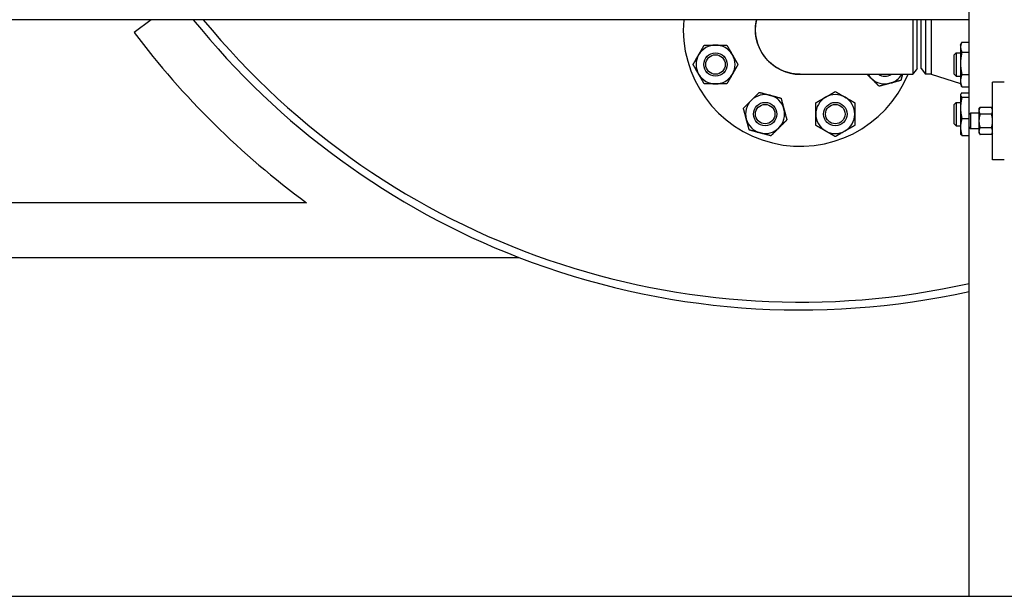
# Model space of a CAD drawing. Header units: inches. Extents: x 24 to 1128, y -69 to 748.
# Tile 536 of 656: x 949 to 981, y 275 to 294. Entities that reach past the tile are written whole.
import ezdxf

# ---------------------------------------------------------------- set-up
doc = ezdxf.new("R2010")
doc.units = ezdxf.units.IN
doc.header["$LTSCALE"] = 32
doc.header["$MEASUREMENT"] = 0
doc.layers.add('Visible (ANSI)', color=7, linetype='Continuous', lineweight=30)

msp = doc.modelspace()

# ---------------------------------------------------------------- linework, layer by layer
at = {"layer": 'Visible (ANSI)'}
for p, q in [((979.45453, 293.85867), (979.45453, 294.23367)), ((979.45453, 293.85867), (902.45453, 293.85867)), ((953.21652, 293.85867), (952.67103, 293.44762)), ((977.78453, 292.29371), (977.78453, 293.85867)), ((977.90953, 292.29367), (977.90953, 293.85867)), ((978.05341, 293.85867), (978.05341, 292.10617)), ((978.2362, 293.85867), (978.2362, 292.10617)), ((979.45453, 290.81148), (979.45453, 293.85867)), ((979.17553, 293.04608), (979.20975, 293.11947)), ((979.17553, 293.04608), (979.17553, 292.9804)), ((979.22062, 293.14142), (979.45453, 293.14142)), ((978.97453, 292.73358), (979.03703, 292.79608)), ((978.97453, 292.10858), (978.97453, 292.73358)), ((979.03703, 292.79608), (979.03703, 292.04608)), ((979.03703, 292.79608), (979.17553, 292.79608)), ((979.17553, 292.9804), (979.17553, 292.45921)), ((979.22062, 292.81938), (979.45453, 292.81938)), ((979.17553, 292.45921), (979.17553, 291.89989)), ((974.03724, 292.10617), (977.64214, 292.10617)), ((977.90953, 292.29367), (978.05341, 292.10617)), ((978.2362, 292.10617), (978.05341, 292.10617)), ((978.2362, 292.10617), (979.17553, 291.80865)), ((978.97453, 292.10858), (979.03703, 292.04608)), ((979.22062, 292.09904), (979.45453, 292.09904)), ((979.03703, 292.04608), (979.17553, 292.04608)), ((979.17553, 291.89989), (979.17553, 291.79608)), ((979.17553, 291.79608), (979.20975, 291.72269)), ((980.57953, 291.85867), (980.20453, 291.85867)), ((980.20453, 289.35867), (980.20453, 291.85867)), ((979.17553, 291.45496), (979.18151, 291.46777)), ((979.22062, 291.70074), (979.45453, 291.70074)), ((979.22062, 291.51437), (979.45453, 291.51437)), ((978.97453, 291.14246), (979.03703, 291.20496)), ((979.03703, 291.20496), (979.03703, 290.45496)), ((979.03703, 291.20496), (979.17553, 291.20496)), ((979.17553, 291.45496), (979.17553, 291.44241)), ((979.17553, 291.44241), (979.17553, 291.02826)), ((979.22062, 291.37046), (979.45453, 291.37046)), ((978.97453, 290.51746), (978.97453, 291.14246)), ((979.17553, 291.02826), (979.17553, 290.41581)), ((979.45453, 290.81148), (979.5003, 290.85867)), ((979.5003, 290.85867), (979.5003, 290.35867)), ((979.76653, 290.85867), (979.5003, 290.85867)), ((979.76653, 290.98367), (979.80003, 291.04168)), ((979.76653, 290.98367), (979.76653, 290.93343)), ((979.76653, 290.93343), (979.76653, 290.60867)), ((980.17104, 291.04168), (979.80003, 291.04168)), ((980.20453, 290.98367), (980.17104, 291.04168)), ((978.97453, 290.51746), (979.03703, 290.45496)), ((979.22062, 290.68605), (979.45453, 290.68605)), ((979.45453, 290.40586), (979.45453, 290.81148)), ((979.76653, 290.60867), (979.76653, 290.28391)), ((980.17104, 290.82518), (979.80003, 290.82518)), ((979.03703, 290.45496), (979.17553, 290.45496)), ((979.17553, 290.41581), (979.17553, 290.20496)), ((979.17553, 290.20496), (979.18151, 290.19215)), ((979.45453, 290.40586), (979.5003, 290.35867)), ((979.45453, 275.35867), (979.45453, 290.40586)), ((979.76653, 290.35867), (979.5003, 290.35867)), ((979.76653, 290.28391), (979.76653, 290.23367)), ((979.76653, 290.23367), (979.80003, 290.17566)), ((980.17104, 290.39216), (979.80003, 290.39216)), ((980.20453, 290.23367), (980.17104, 290.17566)), ((979.22062, 290.14556), (979.45453, 290.14556)), ((980.17104, 290.17566), (979.80003, 290.17566)), ((980.57953, 289.35867), (980.20453, 289.35867)), ((958.20352, 287.98367), (936.15953, 287.98367)), ((936.15953, 286.23367), (965.00528, 286.23367)), ((902.45453, 275.35867), (983.4242, 275.35867))]:
    msp.add_line(p, q, dxfattribs=at)
for centre, radius in [((971.31833, 292.42108), 0.37513), ((971.31833, 292.42108), 0.375), ((971.31833, 292.42108), 0.3125), ((972.90944, 290.82996), 0.37513), ((972.90944, 290.82996), 0.375), ((975.15962, 290.82996), 0.37513), ((975.15962, 290.82996), 0.375), ((972.90944, 290.82996), 0.3125), ((975.15962, 290.82996), 0.3125)]:
    msp.add_circle(centre, radius, dxfattribs=at)
for centre, radius, start, end in [((974.03453, 309.54617), 25, 218.865917, 248.827934), ((974.03453, 309.54617), 24.75, 219.333883, 282.649712), ((974.03453, 293.54617), 3.75, 175.219808, 337.418327), ((974.03453, 293.54617), 1.44, 167.466295, 270.05378), ((974.03453, 309.54617), 26.75, 217, 233.714179), ((971.31833, 292.42108), 0.625, 90, 150), ((971.31833, 292.42108), 0.625, 30, 90), ((971.31833, 292.42108), 0.625, 150, 210), ((971.31833, 292.42108), 0.625, 330, 30), ((971.31833, 292.42108), 0.625, 210, 270), ((971.31833, 292.42108), 0.625, 270, 330), ((976.75074, 292.42108), 0.625, 210.255516, 225), ((976.75074, 292.42108), 0.37513, 237.085092, 302.914908), ((976.75074, 292.42108), 0.375, 237.114984, 302.885016), ((976.75074, 292.42108), 0.625, 285, 329.744484), ((976.75074, 292.42108), 0.625, 225, 285), ((972.90944, 290.82996), 0.625, 135, 195), ((972.90944, 290.82996), 0.625, 75, 135), ((972.90944, 290.82996), 0.625, 15, 75), ((975.15962, 290.82996), 0.625, 120, 180), ((975.15962, 290.82996), 0.625, 60, 120), ((975.15962, 290.82996), 0.625, 0, 60), ((972.90944, 290.82996), 0.625, 315, 15), ((975.15962, 290.82996), 0.625, 180, 240), ((975.15962, 290.82996), 0.625, 300, 0), ((972.90944, 290.82996), 0.625, 195, 255), ((972.90944, 290.82996), 0.625, 255, 315), ((975.15962, 290.82996), 0.625, 240, 300), ((974.03453, 309.54617), 25, 248.827934, 282.521151), ((974.03453, 309.54617), 25, 248.827934, 282.521151)]:
    msp.add_arc(centre, radius, start, end, dxfattribs=at)
for points, knots in [([(974.03723, 292.10622), (974.00179, 292.10619), (973.96634, 292.10748), (973.71422, 292.1261), (973.50135, 292.19194), (973.12553, 292.41014), (972.96285, 292.56241), (972.72142, 292.92133), (972.64208, 293.12722), (972.58642, 293.51235), (972.59325, 293.68892), (972.63088, 293.85866)], [-1.57267427, -1.57267427, -1.57267427, -1.57267427, -1.49882494, -1.49882494, -1.04590561, -1.04590561, -0.59274122, -0.59274122, -0.1436733, -0.1436733, 0.21905113, 0.21905113, 0.21905113, 0.21905113]), ([(977.64216, 293.85866), (977.64216, 293.68892), (977.64216, 293.51235), (977.64216, 293.12722), (977.64216, 292.92133), (977.64215, 292.56241), (977.64215, 292.41014), (977.64215, 292.19194), (977.64215, 292.1261), (977.64214, 292.10748), (977.64214, 292.10619), (977.64214, 292.10622)], [-0.21905113, -0.21905113, -0.21905113, -0.21905113, 0.1436733, 0.1436733, 0.59274122, 0.59274122, 1.04590561, 1.04590561, 1.49882494, 1.49882494, 1.57267431, 1.57267431, 1.57267431, 1.57267431])]:
    msp.add_open_spline(points, degree=3, knots=knots, dxfattribs=at)
for points, weights in [([(970.77706, 292.73358), (970.8608, 292.87861), (970.95748, 293.04608)], [1, 1.0379548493, 1]), ([(970.95748, 293.04608), (971.15086, 293.04608), (971.31833, 293.04608)], [1, 1.0379548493, 1]), ([(971.31833, 293.04608), (971.4858, 293.04608), (971.67917, 293.04608)], [1, 1.0379548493, 1]), ([(971.67917, 293.04608), (971.77586, 292.87861), (971.85959, 292.73358)], [1, 1.0379548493, 1]), ([(979.22062, 293.14142), (979.17553, 293.05513), (979.17553, 292.9804)], [1, 1.0379548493, 1]), ([(970.59664, 292.42108), (970.69333, 292.58855), (970.77706, 292.73358)], [1, 1.0379548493, 1]), ([(971.85959, 292.73358), (971.94333, 292.58855), (972.04001, 292.42108)], [1, 1.0379548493, 1]), ([(979.17553, 292.9804), (979.17553, 292.90567), (979.22062, 292.81938)], [1, 1.0379548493, 1]), ([(979.22062, 292.81938), (979.17553, 292.62637), (979.17553, 292.45921)], [1, 1.0379548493, 1]), ([(970.77706, 292.10858), (970.69333, 292.25361), (970.59664, 292.42108)], [1, 1.0379548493, 1]), ([(972.04001, 292.42108), (971.94333, 292.25361), (971.85959, 292.10858)], [1, 1.0379548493, 1]), ([(979.17553, 292.45921), (979.17553, 292.29205), (979.22062, 292.09904)], [1, 1.0379548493, 1]), ([(970.95748, 291.79608), (970.8608, 291.96355), (970.77706, 292.10858)], [1, 1.0379548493, 1]), ([(971.85959, 292.10858), (971.77586, 291.96355), (971.67917, 291.79608)], [1, 1.0379548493, 1]), ([(976.3088, 291.97914), (976.24654, 292.04139), (976.18177, 292.10617)], [1, 1.01960093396, 1.01895693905]), ([(977.31341, 292.10617), (977.2887, 292.01397), (977.26105, 291.91077)], [1.01883536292, 1.02061936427, 1]), ([(979.22062, 292.09904), (979.17553, 291.99231), (979.17553, 291.89989)], [1, 1.0379548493, 1]), ([(971.31833, 291.79608), (971.15086, 291.79608), (970.95748, 291.79608)], [1, 1.0379548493, 1]), ([(971.67917, 291.79608), (971.4858, 291.79608), (971.31833, 291.79608)], [1, 1.0379548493, 1]), ([(976.56395, 291.72398), (976.42721, 291.86072), (976.3088, 291.97914)], [1, 1.0379548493, 1]), ([(976.9125, 291.81738), (976.75074, 291.77403), (976.56395, 291.72398)], [1, 1.0379548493, 1]), ([(977.26105, 291.91077), (977.07426, 291.86072), (976.9125, 291.81738)], [1, 1.0379548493, 1]), ([(979.17553, 291.89989), (979.17553, 291.80746), (979.22062, 291.70074)], [1, 1.0379548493, 1]), ([(972.4675, 291.27191), (972.58592, 291.39032), (972.72266, 291.52706)], [1, 1.0379548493, 1]), ([(972.72266, 291.52706), (972.90944, 291.47701), (973.07121, 291.43367)], [1, 1.0379548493, 1]), ([(974.84712, 291.37123), (974.99215, 291.45496), (975.15962, 291.55165)], [1, 1.0379548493, 1]), ([(975.15962, 291.55165), (975.32709, 291.45496), (975.47212, 291.37123)], [1, 1.0379548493, 1]), ([(979.22062, 291.51437), (979.17553, 291.47581), (979.17553, 291.44241)], [1, 1.0379548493, 1]), ([(979.22062, 291.70074), (979.21479, 291.71189), (979.20975, 291.72269)], [1, 1.00475051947, 1.00831186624]), ([(972.21235, 291.01675), (972.34908, 291.15349), (972.4675, 291.27191)], [1, 1.0379548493, 1]), ([(973.07121, 291.43367), (973.23297, 291.39032), (973.41975, 291.34027)], [1, 1.0379548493, 1]), ([(973.41975, 291.34027), (973.4698, 291.15349), (973.51315, 290.99173)], [1, 1.0379548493, 1]), ([(974.53462, 291.19081), (974.70209, 291.2875), (974.84712, 291.37123)], [1, 1.0379548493, 1]), ([(974.53462, 290.82996), (974.53462, 290.99743), (974.53462, 291.19081)], [1, 1.0379548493, 1]), ([(975.47212, 291.37123), (975.61715, 291.2875), (975.78462, 291.19081)], [1, 1.0379548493, 1]), ([(975.78462, 291.19081), (975.78462, 290.99743), (975.78462, 290.82996)], [1, 1.0379548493, 1]), ([(979.17553, 291.44241), (979.17553, 291.40902), (979.22062, 291.37046)], [1, 1.0379548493, 1]), ([(979.22062, 291.37046), (979.17553, 291.18707), (979.17553, 291.02826)], [1, 1.0379548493, 1]), ([(972.30574, 290.6682), (972.2624, 290.82996), (972.21235, 291.01675)], [1, 1.0379548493, 1]), ([(973.51315, 290.99173), (973.55649, 290.82996), (973.60654, 290.64318)], [1, 1.0379548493, 1]), ([(974.53462, 290.46912), (974.53462, 290.6625), (974.53462, 290.82996)], [1, 1.0379548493, 1]), ([(975.78462, 290.82996), (975.78462, 290.6625), (975.78462, 290.46912)], [1, 1.0379548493, 1]), ([(979.17553, 291.02826), (979.17553, 290.86944), (979.22062, 290.68605)], [1, 1.0379548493, 1]), ([(979.80003, 291.04168), (979.76653, 290.98367), (979.76653, 290.93343)], [1, 1.0379548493, 1]), ([(979.76653, 290.93343), (979.76653, 290.88319), (979.80003, 290.82518)], [1, 1.0379548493, 1]), ([(980.20453, 290.93343), (980.20453, 290.98367), (980.17104, 291.04168)], [1, 1.0379548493, 1]), ([(980.17104, 290.82518), (980.20453, 290.88319), (980.20453, 290.93343)], [1, 1.0379548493, 1]), ([(972.39913, 290.31965), (972.34908, 290.50644), (972.30574, 290.6682)], [1, 1.0379548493, 1]), ([(973.60654, 290.64318), (973.4698, 290.50644), (973.35139, 290.38802)], [1, 1.0379548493, 1]), ([(979.22062, 290.68605), (979.17553, 290.54123), (979.17553, 290.41581)], [1, 1.0379548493, 1]), ([(979.80003, 290.82518), (979.76653, 290.70915), (979.76653, 290.60867)], [1, 1.0379548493, 1]), ([(979.76653, 290.60867), (979.76653, 290.50819), (979.80003, 290.39216)], [1, 1.0379548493, 1]), ([(980.20453, 290.60867), (980.20453, 290.70915), (980.17104, 290.82518)], [1, 1.0379548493, 1]), ([(980.17104, 290.39216), (980.20453, 290.50819), (980.20453, 290.60867)], [1, 1.0379548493, 1]), ([(972.74768, 290.22626), (972.58592, 290.2696), (972.39913, 290.31965)], [1, 1.0379548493, 1]), ([(973.09623, 290.13287), (972.90944, 290.18292), (972.74768, 290.22626)], [1, 1.0379548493, 1]), ([(973.35139, 290.38802), (973.23297, 290.2696), (973.09623, 290.13287)], [1, 1.0379548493, 1]), ([(974.84712, 290.2887), (974.70209, 290.37243), (974.53462, 290.46912)], [1, 1.0379548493, 1]), ([(975.15962, 290.10828), (974.99215, 290.20496), (974.84712, 290.2887)], [1, 1.0379548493, 1]), ([(975.47212, 290.2887), (975.32709, 290.20496), (975.15962, 290.10828)], [1, 1.0379548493, 1]), ([(975.78462, 290.46912), (975.61715, 290.37243), (975.47212, 290.2887)], [1, 1.0379548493, 1]), ([(979.17553, 290.41581), (979.17553, 290.29039), (979.22062, 290.14556)], [1, 1.0379548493, 1]), ([(979.80003, 290.39216), (979.76653, 290.33415), (979.76653, 290.28391)], [1, 1.0379548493, 1]), ([(979.76653, 290.28391), (979.76653, 290.23367), (979.80003, 290.17566)], [1, 1.0379548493, 1]), ([(980.20453, 290.28391), (980.20453, 290.33415), (980.17104, 290.39216)], [1, 1.0379548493, 1]), ([(980.17104, 290.17566), (980.20453, 290.23367), (980.20453, 290.28391)], [1, 1.0379548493, 1]), ([(979.22062, 290.14556), (979.1917, 290.17029), (979.18151, 290.19215)], [1, 1.02401877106, 1.01763819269])]:
    msp.add_rational_spline(points, weights, degree=2, dxfattribs=at)
msp.add_open_spline([(977.78453, 292.29367), (977.73707, 292.23117), (977.68961, 292.16867), (977.64214, 292.10617)], degree=3, dxfattribs=at)

doc.saveas('drawing.dxf')
